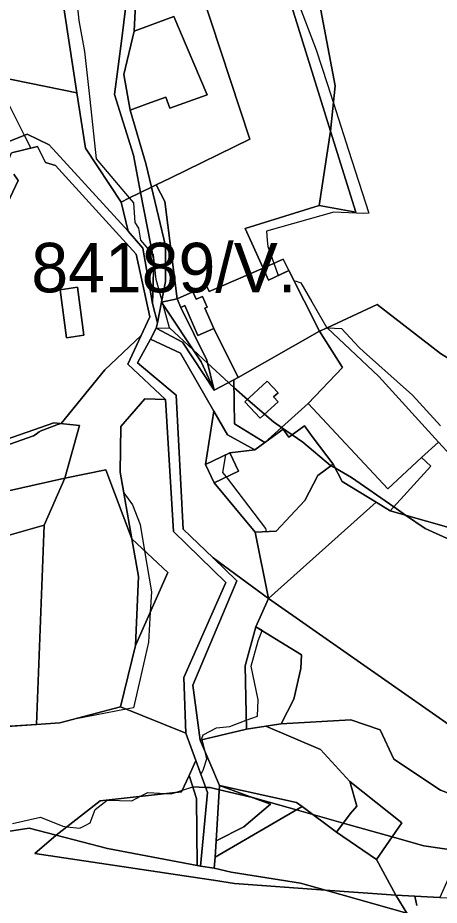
# Model space of a CAD drawing. Extents: x -477304 to -465429, y -1159113 to -1149210.
# Drawn here: x -474087.6 to -473959.8, y -1153877.8 to -1153608.7 of the extents above; entities that cross this region are included whole.
import ezdxf

# ---------------------------------------------------------------- set-up
doc = ezdxf.new("R2010")
doc.units = 0
for name, color, linetype in [('BPEJ_s', 7, 'Continuous'), ('orna_s', 7, 'Continuous'), ('ostatni_s', 7, 'Continuous'), ('PUPFL_s', 7, 'Continuous'), ('trav_porost_s', 7, 'Continuous'), ('voda_s', 7, 'Continuous'), ('zahrada_s', 7, 'Continuous')]:
    doc.layers.add(name, color=color, linetype=linetype)

msp = doc.modelspace()

# ---------------------------------------------------------------- linework, layer by layer
at = {"layer": 'BPEJ_s'}
for points in [[(-474089.25, -1153852.98), (-474080.74, -1153851.06), (-474073.93, -1153853.83), (-474072.71, -1153853.98), (-474068.82, -1153854.47), (-474067.2, -1153853.6), (-474065.63, -1153852.76), (-474064.14, -1153848.72), (-474060.52, -1153845.96), (-474053.08, -1153846.17), (-474050.4, -1153844.77), (-474048.18, -1153843.61), (-474042.8, -1153843.94), (-474041.16, -1153844.04), (-474039.85, -1153843.62), (-474037.72, -1153842.93), (-474034.56, -1153841.91), (-474035.67, -1153838.41), (-474033.65, -1153833.96), (-474032.16, -1153838.05), (-474031.76, -1153837.42), (-474031.37, -1153836.81), (-474030.31, -1153833.4), (-474030.84, -1153831.18), (-474031.7, -1153827.64), (-474031.8, -1153827.23), (-474031.37, -1153826.17), (-474027.33, -1153824.04), (-474023.29, -1153823.61), (-474018.39, -1153821.73), (-474014.99, -1153820.42), (-474014.78, -1153815.53), (-474016.91, -1153805.31), (-474014.78, -1153797.65), (-474013.52, -1153794.51), (-474015.4, -1153793.35), (-474011.57, -1153784.78), (-474015.69, -1153764.67), (-474012.17, -1153764.52), (-474012.44, -1153763.61), (-474024.38, -1153747.95), (-474025.42, -1153746.59), (-474024.57, -1153741.27), (-474030.66, -1153744.14), (-474028.15, -1153728), (-474038.28, -1153710.45), (-474047.41, -1153706.15), (-474045.63, -1153702.86), (-474041.59, -1153702.75), (-474043.52, -1153695.73), (-474044.05, -1153694.93), (-474043.92, -1153694.28), (-474045.63, -1153688.07), (-474046.48, -1153680.63), (-474046.76, -1153680.3), (-474050.31, -1153676.16), (-474050.95, -1153672.54), (-474052.01, -1153670.84), (-474052.44, -1153664.88), (-474053.73, -1153663.34), (-474063.72, -1153651.47), (-474065.72, -1153633.48), (-474067.33, -1153618.92), (-474069.03, -1153609.56), (-474070.1, -1153599.08)], [(-473945.83, -1153771.91), (-473964.14, -1153763.61), (-473970.06, -1153759.49), (-473973.63, -1153757.01), (-473986.48, -1153748.08), (-473991.33, -1153745.33), (-473992.68, -1153744.56), (-473992.86, -1153744.46), (-474001.16, -1153737.44), (-474004.43, -1153735.18), (-474007.66, -1153732.95), (-474010.09, -1153731.27), (-474012.78, -1153728.93), (-474017.96, -1153724.42), (-474022.08, -1153720.84), (-474023.36, -1153719.73), (-474023.76, -1153719.35), (-474030.13, -1153713.42), (-474034.47, -1153709.38), (-474041.59, -1153702.75), (-474043.52, -1153695.73), (-474044.05, -1153694.93), (-474043.92, -1153694.28), (-474045.63, -1153688.07), (-474046.48, -1153680.63), (-474046.76, -1153680.3), (-474050.31, -1153676.16), (-474050.95, -1153672.54), (-474052.01, -1153670.84), (-474052.44, -1153664.88), (-474053.73, -1153663.34), (-474063.72, -1153651.47), (-474065.72, -1153633.48), (-474067.33, -1153618.92), (-474069.03, -1153609.56), (-474070.1, -1153599.08)], [(-474002.01, -1153605.73), (-473997.11, -1153618.49), (-473993.85, -1153628.64), (-473991.92, -1153634.67), (-473987.37, -1153648.83), (-473981.2, -1153668), (-473982.86, -1153668.07), (-473991.8, -1153667.65), (-474012.22, -1153673.39), (-474011.98, -1153676.11), (-474011.8, -1153678.07), (-474010.01, -1153683.18), (-474008.82, -1153686.58), (-474008.57, -1153686.85), (-474005.41, -1153685.4), (-474003.81, -1153688.56), (-474003.5, -1153688.5), (-474001.8, -1153689.14), (-473998.51, -1153694.83), (-473993.92, -1153702.75), (-473993.79, -1153702.69), (-473993.71, -1153702.77), (-473989.45, -1153702.97), (-473984.14, -1153708.71), (-473982.81, -1153709.9), (-473967.96, -1153723.18), (-473959.43, -1153732.47)], [(-474002.01, -1153605.73), (-473997.11, -1153618.49), (-473993.85, -1153628.64), (-473991.92, -1153634.67), (-473987.37, -1153648.83), (-473981.2, -1153668), (-473982.86, -1153668.07), (-473991.8, -1153667.65)], [(-474090.32, -1153635.04), (-474085.65, -1153644.35), (-474083.7, -1153648.24), (-474081.68, -1153647.75), (-474079.23, -1153652.59), (-474076.22, -1153653.53), (-474051.72, -1153680.36), (-474047.55, -1153699.41), (-474050.2, -1153705.09), (-474061.26, -1153715.46), (-474074.49, -1153731.79), (-474075.21, -1153731.91), (-474075.55, -1153732.04), (-474075.77, -1153732.12), (-474080.83, -1153734.11), (-474080.97, -1153734.17), (-474081.16, -1153734.25), (-474082.08, -1153734.93), (-474082.87, -1153735.52), (-474097.33, -1153740.51)], [(-474090.32, -1153635.04), (-474085.65, -1153644.35), (-474083.7, -1153648.24), (-474081.68, -1153647.75), (-474079.23, -1153652.59), (-474076.22, -1153653.53), (-474051.72, -1153680.36), (-474047.55, -1153699.41), (-474050.2, -1153705.09), (-474054.24, -1153713.77), (-474042.87, -1153724.42), (-474049.08, -1153724.24), (-474056.33, -1153732.68), (-474056.55, -1153746.46), (-474055.46, -1153752.81), (-474052.86, -1153756.37), (-474050.52, -1153762.33), (-474049.19, -1153770.31), (-474047.12, -1153782.76), (-474047.46, -1153788.91), (-474047.97, -1153798.08), (-474050.52, -1153809.14), (-474052.54, -1153817.9), (-474054.8, -1153818.33), (-474070.38, -1153821.33), (-474074.89, -1153822.51), (-474081.96, -1153823), (-474090.01, -1153823.54)], [(-474088.82, -1153656.16), (-474087.55, -1153658.07), (-474110.89, -1153707.45)], [(-474110.89, -1153707.45), (-474087.55, -1153658.07), (-474088.82, -1153656.16)], [(-473991.8, -1153667.65), (-474012.22, -1153673.39), (-474011.98, -1153676.11), (-474011.8, -1153678.07), (-474010.01, -1153683.18), (-474008.82, -1153686.58), (-474008.57, -1153686.85), (-474005.41, -1153685.4), (-474003.81, -1153688.56), (-474003.5, -1153688.5), (-474001.8, -1153689.14), (-473998.51, -1153694.83), (-473993.92, -1153702.75), (-473993.79, -1153702.69), (-473993.71, -1153702.77), (-473989.45, -1153702.97), (-473984.14, -1153708.71), (-473982.81, -1153709.9), (-473967.96, -1153723.18), (-473959.43, -1153732.47)], [(-473953.37, -1153861.35), (-473964.56, -1153859.79), (-473974.12, -1153857.09), (-473988.95, -1153852.9), (-473998.16, -1153850.3), (-474003.11, -1153848.9), (-474016.51, -1153845.12), (-474017.33, -1153844.89), (-474026.5, -1153842.76), (-474027.63, -1153842.5), (-474029.25, -1153842.13), (-474030.69, -1153842.07), (-474034.56, -1153841.91), (-474035.67, -1153838.41), (-474033.65, -1153833.96), (-474032.16, -1153838.05), (-474031.76, -1153837.42), (-474031.37, -1153836.81), (-474030.31, -1153833.4), (-474030.84, -1153831.18), (-474031.7, -1153827.64), (-474031.8, -1153827.23), (-474031.37, -1153826.17), (-474027.33, -1153824.04), (-474023.29, -1153823.61), (-474018.39, -1153821.73), (-474014.99, -1153820.42), (-474014.78, -1153815.53), (-474016.91, -1153805.31), (-474014.78, -1153797.65), (-474013.52, -1153794.51), (-474015.4, -1153793.35), (-474011.57, -1153784.78), (-474015.69, -1153764.67), (-474012.17, -1153764.52), (-474012.44, -1153763.61), (-474024.38, -1153747.95), (-474025.42, -1153746.59), (-474024.57, -1153741.27), (-474030.66, -1153744.14), (-474028.15, -1153728), (-474038.28, -1153710.45), (-474047.41, -1153706.15), (-474045.63, -1153702.86), (-474041.59, -1153702.75), (-474034.47, -1153709.38), (-474030.13, -1153713.42), (-474023.76, -1153719.35), (-474023.36, -1153719.73), (-474022.08, -1153720.84), (-474017.96, -1153724.42), (-474012.78, -1153728.93), (-474010.09, -1153731.27), (-474007.66, -1153732.95), (-474004.43, -1153735.18), (-474001.16, -1153737.44), (-473992.86, -1153744.46), (-473992.68, -1153744.56), (-473991.33, -1153745.33), (-473986.48, -1153748.08), (-473973.63, -1153757.01), (-473970.06, -1153759.49), (-473964.14, -1153763.61), (-473945.83, -1153771.91)], [(-474097.33, -1153740.51), (-474082.87, -1153735.52), (-474082.08, -1153734.93), (-474081.16, -1153734.25), (-474080.97, -1153734.17), (-474080.83, -1153734.11), (-474075.77, -1153732.12), (-474075.55, -1153732.04), (-474075.21, -1153731.91), (-474074.49, -1153731.79), (-474061.26, -1153715.46), (-474050.2, -1153705.09), (-474054.24, -1153713.77), (-474042.87, -1153724.42), (-474049.08, -1153724.24), (-474056.33, -1153732.68), (-474056.55, -1153746.46), (-474055.46, -1153752.81), (-474052.86, -1153756.37), (-474050.52, -1153762.33), (-474049.19, -1153770.31), (-474047.12, -1153782.76), (-474047.46, -1153788.91), (-474047.97, -1153798.08), (-474050.52, -1153809.14), (-474052.54, -1153817.9), (-474054.8, -1153818.33), (-474070.38, -1153821.33), (-474074.89, -1153822.51), (-474081.96, -1153823), (-474090.01, -1153823.54)], [(-474089.25, -1153852.98), (-474080.74, -1153851.06), (-474073.93, -1153853.83), (-474072.71, -1153853.98), (-474068.82, -1153854.47), (-474067.2, -1153853.6), (-474065.63, -1153852.76), (-474064.14, -1153848.72), (-474060.52, -1153845.96), (-474053.08, -1153846.17), (-474050.4, -1153844.77), (-474048.18, -1153843.61), (-474042.8, -1153843.94), (-474041.16, -1153844.04), (-474039.85, -1153843.62), (-474037.72, -1153842.93), (-474034.56, -1153841.91), (-474030.69, -1153842.07), (-474029.25, -1153842.13), (-474027.63, -1153842.5), (-474026.5, -1153842.76), (-474017.33, -1153844.89), (-474016.51, -1153845.12), (-474003.11, -1153848.9), (-473998.16, -1153850.3), (-473988.95, -1153852.9), (-473974.12, -1153857.09), (-473964.56, -1153859.79), (-473953.37, -1153861.35)], [(-473966.69, -1153877.87), (-473967.25, -1153875.08), (-473959.66, -1153875.49)], [(-473959.66, -1153875.49), (-473967.25, -1153875.08), (-473966.69, -1153877.87)]]:
    msp.add_lwpolyline(points, dxfattribs=at)
at = {"layer": 'orna_s'}
for points in [[(-474018.73, -1153672.6), (-474013.18, -1153684.64), (-474029.55, -1153691.68), (-474030.37, -1153690.05), (-474034.58, -1153691.81), (-474039.33, -1153693.9), (-474043.01, -1153664.39), (-474045.66, -1153659.42), (-474041.26, -1153657.27), (-474017.25, -1153645.59), (-474032.04, -1153600.69), (-474006.35, -1153599.46), (-473992.8, -1153643.11), (-473996.2, -1153665.65)], [(-473992.8, -1153643.11), (-473985.18, -1153667.66), (-473996.2, -1153665.65)], [(-473978.88, -1153863.97), (-473991, -1153855.65), (-473986.86, -1153850.1), (-473984.81, -1153847.76), (-473986.97, -1153840.23), (-473971.17, -1153852.83)], [(-474028.09, -1153866.56), (-474027.79, -1153863.2), (-474001.38, -1153847.9), (-473991, -1153855.65), (-473978.88, -1153863.97), (-473973.05, -1153874.77), (-473994.36, -1153873.21), (-474001.9, -1153871.07), (-474022.9, -1153867.77)], [(-473994.36, -1153873.21), (-473973.05, -1153874.77), (-473969.67, -1153880.22)]]:
    msp.add_lwpolyline(points, close=True, dxfattribs=at)
at = {"layer": 'ostatni_s'}
for points in [[(-474056.05, -1153615.05), (-474058.32, -1153632), (-474052.56, -1153650.43), (-474050.37, -1153661.71), (-474053.94, -1153663.44), (-474056.31, -1153664.61), (-474067.12, -1153648.31), (-474069.67, -1153631.47), (-474074.55, -1153599.65), (-474060.37, -1153597.82), (-474054.75, -1153596.91), (-474054.39, -1153600.83)], [(-474055.51, -1153625.93), (-474053.57, -1153636.74), (-474048.83, -1153652.93), (-474047.09, -1153660.11), (-474050.37, -1153661.71), (-474052.56, -1153650.43), (-474058.32, -1153632), (-474056.05, -1153615.05), (-474054.39, -1153600.83), (-474054.75, -1153596.91), (-474051.54, -1153596.47), (-474052.35, -1153612.75)], [(-474052.35, -1153612.75), (-474040.32, -1153608.33), (-474030.22, -1153632.1), (-474041.48, -1153636.11), (-474042.71, -1153632.76), (-474048.41, -1153634.85), (-474053.57, -1153636.74), (-474055.51, -1153625.93)], [(-474056.31, -1153664.61), (-474053.94, -1153663.44), (-474050.37, -1153661.71), (-474046.37, -1153682.3), (-474046.8, -1153695.33), (-474049.73, -1153678.55), (-474054.16, -1153673.41)], [(-474042.79, -1153677.92), (-474042.79, -1153688.65), (-474044.05, -1153694.93), (-474045.3, -1153701.2), (-474046.8, -1153695.33), (-474046.37, -1153682.3), (-474050.37, -1153661.71), (-474047.09, -1153660.11)], [(-474074.78, -1153691.24), (-474069.51, -1153690.46), (-474067.59, -1153704.98), (-474072.86, -1153705.76)], [(-474039.33, -1153693.9), (-474034.58, -1153691.81), (-474033.58, -1153694.09), (-474031.64, -1153693.24), (-474030.22, -1153696.46), (-474030.89, -1153696.75), (-474028.17, -1153702.93), (-474032.99, -1153705.05), (-474036.97, -1153696), (-474038.17, -1153696.53)], [(-474044.05, -1153694.93), (-474032.06, -1153713.02), (-474028.13, -1153721.59), (-474037.68, -1153707.11), (-474045.63, -1153702.86), (-474045.3, -1153701.2)], [(-474021.87, -1153731.88), (-474022.12, -1153718.51), (-474020.81, -1153717.84), (-473996.1, -1153703.76), (-473989.14, -1153714.74), (-473999.55, -1153725.7), (-474012.71, -1153737.46)], [(-474011.97, -1153718.87), (-474008.7, -1153722.41), (-474010.06, -1153723.69), (-474008.71, -1153725.16), (-474014.12, -1153730.17), (-474018.76, -1153725.16)], [(-474018.76, -1153725.16), (-474014.12, -1153730.17), (-474008.71, -1153725.16), (-474010.06, -1153723.69), (-474008.7, -1153722.41), (-474011.97, -1153718.87)], [(-474128.42, -1153736.19), (-474122.83, -1153729.92), (-474117.25, -1153735.75), (-474111.71, -1153743.74), (-474076.7, -1153731.56), (-474068.88, -1153732.36), (-474073.38, -1153748.35), (-474108.5, -1153756.15), (-474106.87, -1153763.25), (-474107.9, -1153773.82), (-474136.98, -1153807.12), (-474157.02, -1153829.56), (-474362.3, -1153848.71), (-474421.77, -1153825.34), (-474433.16, -1153816.42), (-474357.1, -1153843.71), (-474158.44, -1153825.22), (-474141, -1153804.98), (-474111.92, -1153772.24), (-474111.62, -1153766.14), (-474114.32, -1153756.85), (-474123.38, -1153737.09)], [(-474020.7, -1153746.21), (-474023.31, -1153740.67), (-474015.76, -1153739.68), (-474012.71, -1153737.46), (-474007.19, -1153733.45), (-474005.41, -1153735.89), (-474000.67, -1153732.44), (-473998.03, -1153736.07), (-473991.98, -1153744.05), (-473996.67, -1153747.48), (-474000.59, -1153755.1), (-474009.24, -1153764.4), (-474015.69, -1153764.67), (-474028.05, -1153749.68)], [(-474023.31, -1153740.67), (-474020.7, -1153746.21), (-474028.05, -1153749.68), (-474030.66, -1153744.14)], [(-474015.4, -1153793.35), (-474001.56, -1153801.92), (-474001.83, -1153805.97), (-474003.88, -1153815.35), (-474007.78, -1153822.76), (-474012.45, -1153823.5), (-474018.33, -1153824.43), (-474018.73, -1153805.17)], [(-474026.42, -1153841.53), (-474032.3, -1153827.78), (-474018.33, -1153824.43), (-474012.45, -1153823.5), (-473995.81, -1153830.53), (-473986.97, -1153840.23), (-473984.81, -1153847.76), (-473986.86, -1153850.1), (-473991, -1153855.65), (-474001.38, -1153847.9), (-474003.08, -1153846.63)], [(-474035.67, -1153838.41), (-474033.43, -1153845.48), (-474033.25, -1153865.76), (-474060.46, -1153860.54), (-474075.98, -1153856.54), (-474062.65, -1153846.11), (-474037.94, -1153843.41)], [(-474026.42, -1153841.53), (-474003.08, -1153846.63), (-474001.38, -1153847.9), (-474027.79, -1153863.2), (-474027.44, -1153858.24), (-474019.12, -1153854.01), (-474011.03, -1153847.11)]]:
    msp.add_lwpolyline(points, close=True, dxfattribs=at)
msp.add_lwpolyline([(-474090.58, -1153646.36), (-474084.75, -1153643.99), (-474078.06, -1153647.3), (-474054.16, -1153673.41), (-474049.73, -1153678.55), (-474046.8, -1153695.33), (-474045.3, -1153701.2), (-474045.63, -1153702.86), (-474047.41, -1153706.15), (-474051.31, -1153713.37), (-474039.59, -1153723.11), (-474037.51, -1153763.8), (-474028.42, -1153772.49), (-474021.19, -1153779.4), (-474034.54, -1153811.07), (-474032.3, -1153827.78), (-474026.42, -1153841.53), (-474027.44, -1153858.24), (-474027.79, -1153863.2), (-474028.09, -1153866.56), (-474032.2, -1153865.96), (-474030.12, -1153843.63), (-474033.65, -1153833.96), (-474036.68, -1153825.64), (-474037.31, -1153808.79), (-474024.51, -1153779.95), (-474040.46, -1153764.49), (-474042.87, -1153724.42), (-474054.24, -1153713.77), (-474047.55, -1153699.41), (-474051.72, -1153680.36), (-474076.22, -1153653.53), (-474079.23, -1153652.59), (-474081.68, -1153647.75), (-474089.52, -1153649.64)], dxfattribs=at)
at = {"layer": 'PUPFL_s'}
for points in [[(-474071.42, -1153491.25), (-474073.88, -1153503.03), (-474071.34, -1153514.17), (-474077.43, -1153556.38), (-474074.55, -1153599.65), (-474069.67, -1153631.47), (-474113.87, -1153622.53), (-474204.61, -1153479.97), (-474101.15, -1153453.48), (-474081.71, -1153480.95)], [(-474009.44, -1153566.45), (-473995.72, -1153606.47), (-473991.36, -1153629.33), (-473992.8, -1153643.11), (-474006.35, -1153599.46), (-474016.36, -1153567.15), (-474010.88, -1153567.15)], [(-474005.41, -1153685.4), (-474011.61, -1153688.25), (-474013.18, -1153684.64), (-474007.19, -1153681.89)], [(-473908.69, -1153745.3), (-473913.25, -1153747.06), (-473927.95, -1153733.48), (-473951.66, -1153741.46), (-473956.35, -1153741.42), (-473960.03, -1153737.37), (-473978.12, -1153717.47), (-473993.79, -1153702.69), (-473978.64, -1153695.63), (-473959.5, -1153710.48), (-473941.13, -1153721.8), (-473907.69, -1153742.41), (-473889.2, -1153754.19), (-473872.95, -1153759.4), (-473873.06, -1153763.83), (-473890.75, -1153760.27)], [(-474028.05, -1153749.68), (-474015.69, -1153764.67), (-474011.57, -1153784.78), (-474028.42, -1153772.49), (-474037.51, -1153763.8), (-474039.59, -1153723.11), (-474051.31, -1153713.37), (-474047.41, -1153706.15), (-474038.28, -1153710.45), (-474028.15, -1153728), (-474030.66, -1153744.14)], [(-474056.33, -1153732.68), (-474049.08, -1153724.24), (-474042.87, -1153724.42), (-474040.46, -1153764.49), (-474024.51, -1153779.95), (-474037.31, -1153808.79), (-474036.68, -1153825.64), (-474056.44, -1153817.67), (-474051.96, -1153799), (-474042.11, -1153776.9), (-474053.07, -1153766.7), (-474056.55, -1153746.46)], [(-473956.35, -1153741.42), (-473939.17, -1153757.88), (-473929.39, -1153747.96), (-473890.75, -1153760.27), (-473873.06, -1153763.83), (-473878.02, -1153783.97), (-473877.74, -1153785.82), (-473974.69, -1153758.17), (-473962.43, -1153744.64), (-473965.18, -1153742.09), (-473960.03, -1153737.37)], [(-474053.07, -1153766.7), (-474042.11, -1153776.9), (-474051.96, -1153799), (-474051.01, -1153778.1)], [(-474018.73, -1153805.17), (-474018.33, -1153824.43), (-474032.3, -1153827.78), (-474034.54, -1153811.07), (-474021.19, -1153779.4), (-474028.42, -1153772.49), (-474011.57, -1153784.78), (-474015.4, -1153793.35)], [(-474037.94, -1153843.41), (-474062.65, -1153846.11), (-474075.98, -1153856.54), (-474084.14, -1153854.43), (-474165.39, -1153867.04), (-474202.37, -1153879.94), (-474227.94, -1153885.74), (-474290.58, -1153895.88), (-474303.54, -1153897.14), (-474363.35, -1153892.8), (-474392.23, -1153904.09), (-474390.13, -1153878.32), (-474370.15, -1153871.7), (-474362.3, -1153848.71), (-474157.02, -1153829.56), (-474136.98, -1153807.12), (-474108.57, -1153824.77), (-474081.96, -1153823), (-474074.89, -1153822.51), (-474056.44, -1153817.67), (-474036.68, -1153825.64), (-474033.65, -1153833.96), (-474035.67, -1153838.41)], [(-473898.84, -1153882.98), (-473926.07, -1153887.04), (-473960.25, -1153882.89), (-473969.67, -1153880.22), (-473973.05, -1153874.77), (-473959.66, -1153875.49), (-473897.54, -1153877.44), (-473849.63, -1153870.19)]]:
    msp.add_lwpolyline(points, close=True, dxfattribs=at)
for points in [[(-474204.61, -1153479.97), (-474113.87, -1153622.53), (-474069.67, -1153631.47), (-474067.12, -1153648.31), (-474056.31, -1153664.61), (-474054.16, -1153673.41), (-474078.06, -1153647.3), (-474084.75, -1153643.99), (-474090.58, -1153646.36), (-474093.46, -1153653.42), (-474126.65, -1153649.57), (-474124.63, -1153669.37), (-474126.72, -1153669.59), (-474130.08, -1153659.38), (-474141.42, -1153627.44), (-474140.77, -1153604.94)], [(-473907.69, -1153742.41), (-473941.13, -1153721.8), (-473959.5, -1153710.48), (-473978.64, -1153695.63), (-473993.79, -1153702.69), (-473996.1, -1153703.76), (-474005.41, -1153685.4), (-474007.19, -1153681.89), (-474013.18, -1153684.64), (-474018.73, -1153672.6), (-473996.2, -1153665.65), (-473985.18, -1153667.66), (-473992.8, -1153643.11), (-473991.36, -1153629.33), (-473995.72, -1153606.47)]]:
    msp.add_lwpolyline(points, dxfattribs=at)
at = {"layer": 'trav_porost_s'}
for points in [[(-474111.71, -1153743.74), (-474117.25, -1153735.75), (-474122.83, -1153729.92), (-474117.81, -1153714.35), (-474109.44, -1153700.45), (-474089.52, -1153649.64), (-474081.68, -1153647.75), (-474079.23, -1153652.59), (-474076.22, -1153653.53), (-474051.72, -1153680.36), (-474047.55, -1153699.41), (-474054.24, -1153713.77), (-474042.87, -1153724.42), (-474049.08, -1153724.24), (-474056.33, -1153732.68), (-474056.55, -1153746.46), (-474053.07, -1153766.7), (-474060.94, -1153745.83), (-474073.38, -1153748.35), (-474068.88, -1153732.36), (-474076.7, -1153731.56)], [(-474047.09, -1153660.11), (-474045.66, -1153659.42), (-474043.01, -1153664.39), (-474039.33, -1153693.9), (-474044.05, -1153694.93), (-474042.79, -1153688.65), (-474042.79, -1153677.92)], [(-474072.86, -1153705.76), (-474067.59, -1153704.98), (-474069.51, -1153690.46), (-474074.78, -1153691.24)], [(-474044.05, -1153694.93), (-474039.33, -1153693.9), (-474038.17, -1153696.53), (-474030.34, -1153712.57), (-474028.13, -1153721.59), (-474032.06, -1153713.02)], [(-474020.81, -1153717.84), (-474022.12, -1153718.51), (-474028.13, -1153721.59), (-474030.34, -1153712.57), (-474038.17, -1153696.53), (-474036.97, -1153696), (-474032.99, -1153705.05), (-474028.17, -1153702.93)], [(-474047.41, -1153706.15), (-474045.63, -1153702.86), (-474037.68, -1153707.11), (-474028.13, -1153721.59), (-474022.12, -1153718.51), (-474021.87, -1153731.88), (-474012.71, -1153737.46), (-474015.76, -1153739.68), (-474023.99, -1153735.21), (-474028.15, -1153728), (-474038.28, -1153710.45)], [(-473978.12, -1153717.47), (-473960.03, -1153737.37), (-473965.18, -1153742.09), (-473975.48, -1153751.54), (-473999.55, -1153725.7), (-473989.14, -1153714.74), (-473996.1, -1153703.76), (-473993.79, -1153702.69)], [(-473999.55, -1153725.7), (-473975.48, -1153751.54), (-473965.18, -1153742.09), (-473962.43, -1153744.64), (-473974.69, -1153758.17), (-473979, -1153755.56), (-473989.3, -1153749.33), (-473991.98, -1153744.05), (-473998.03, -1153736.07), (-474000.67, -1153732.44), (-474005.41, -1153735.89), (-474007.19, -1153733.45), (-474012.71, -1153737.46)], [(-474030.66, -1153744.14), (-474028.15, -1153728), (-474023.99, -1153735.21), (-474015.76, -1153739.68), (-474023.31, -1153740.67)], [(-474073.38, -1153748.35), (-474060.94, -1153745.83), (-474053.07, -1153766.7), (-474051.01, -1153778.1), (-474051.96, -1153799), (-474056.44, -1153817.67), (-474074.89, -1153822.51), (-474081.96, -1153823), (-474079.61, -1153762.59)], [(-474096.72, -1153767.4), (-474103.4, -1153786.14), (-474110.93, -1153799.01), (-474108.57, -1153824.77), (-474136.98, -1153807.12), (-474107.9, -1153773.82), (-474106.87, -1153763.25), (-474108.5, -1153756.15), (-474073.38, -1153748.35), (-474079.61, -1153762.59)], [(-473922.62, -1153847.07), (-474011.57, -1153784.78), (-473979, -1153755.56), (-473974.69, -1153758.17), (-473877.74, -1153785.82), (-473875.04, -1153803.95), (-473874.54, -1153820.69), (-473877.16, -1153835.89), (-473889.11, -1153841.73), (-473920.46, -1153848.72)], [(-474096.72, -1153767.4), (-474079.61, -1153762.59), (-474081.96, -1153823), (-474108.57, -1153824.77), (-474110.93, -1153799.01), (-474103.4, -1153786.14)], [(-473935.5, -1153852.08), (-473947.22, -1153847.53), (-473959.45, -1153842.89), (-473973.61, -1153833.55), (-473977.75, -1153824.58), (-473986.64, -1153821.6), (-474007.78, -1153822.76), (-474003.88, -1153815.35), (-474001.83, -1153805.97), (-474001.56, -1153801.92), (-474015.4, -1153793.35), (-474011.57, -1153784.78), (-473922.62, -1153847.07), (-473920.46, -1153848.72)], [(-473947.22, -1153847.53), (-473959.66, -1153875.49), (-473973.05, -1153874.77), (-473978.88, -1153863.97), (-473971.17, -1153852.83), (-473986.97, -1153840.23), (-473995.81, -1153830.53), (-474012.45, -1153823.5), (-474007.78, -1153822.76), (-473986.64, -1153821.6), (-473977.75, -1153824.58), (-473973.61, -1153833.55), (-473959.45, -1153842.89)], [(-474035.67, -1153838.41), (-474033.65, -1153833.96), (-474030.12, -1153843.63), (-474032.2, -1153865.96), (-474033.25, -1153865.76), (-474033.43, -1153845.48)], [(-474026.42, -1153841.53), (-474011.03, -1153847.11), (-474019.12, -1153854.01), (-474027.44, -1153858.24)]]:
    msp.add_lwpolyline(points, close=True, dxfattribs=at)
at = {"layer": 'voda_s'}
msp.add_lwpolyline([(-474303.54, -1153897.14), (-474290.58, -1153895.88), (-474227.94, -1153885.74), (-474202.37, -1153879.94), (-474165.39, -1153867.04), (-474084.14, -1153854.43), (-474075.98, -1153856.54), (-474082.42, -1153862.08), (-474032.41, -1153869.61), (-474028.31, -1153870.23), (-474021.95, -1153871.19), (-473994.36, -1153873.21), (-473969.67, -1153880.22), (-473960.25, -1153882.89), (-473926.07, -1153887.04), (-473898.84, -1153882.98), (-473849.63, -1153870.19), (-473788.82, -1153858.15)], dxfattribs=at)
msp.add_lwpolyline([(-474001.9, -1153871.07), (-473994.36, -1153873.21), (-474021.95, -1153871.19), (-474028.31, -1153870.23), (-474032.41, -1153869.61), (-474082.42, -1153862.08), (-474075.98, -1153856.54), (-474060.46, -1153860.54), (-474033.25, -1153865.76), (-474032.2, -1153865.96), (-474028.09, -1153866.56), (-474022.9, -1153867.77)], close=True, dxfattribs=at)
at = {"layer": 'zahrada_s'}
for points in [[(-474040.32, -1153608.33), (-474052.35, -1153612.75), (-474051.54, -1153596.47), (-474034.24, -1153594.07), (-474032.04, -1153600.69), (-474017.25, -1153645.59), (-474041.26, -1153657.27), (-474045.66, -1153659.42), (-474047.09, -1153660.11), (-474048.83, -1153652.93), (-474053.57, -1153636.74), (-474048.41, -1153634.85), (-474042.71, -1153632.76), (-474041.48, -1153636.11), (-474030.22, -1153632.1)], [(-474028.17, -1153702.93), (-474030.89, -1153696.75), (-474030.22, -1153696.46), (-474031.64, -1153693.24), (-474033.58, -1153694.09), (-474034.58, -1153691.81), (-474030.37, -1153690.05), (-474029.55, -1153691.68), (-474013.18, -1153684.64), (-474011.61, -1153688.25), (-474005.41, -1153685.4), (-473996.1, -1153703.76), (-474020.81, -1153717.84)], [(-473991.98, -1153744.05), (-473989.3, -1153749.33), (-473979, -1153755.56), (-474011.57, -1153784.78), (-474015.69, -1153764.67), (-474009.24, -1153764.4), (-474000.59, -1153755.1), (-473996.67, -1153747.48)]]:
    msp.add_lwpolyline(points, close=True, dxfattribs=at)

# ---------------------------------------------------------------- texts
at = {"layer": 'BPEJ_s'}
msp.add_text('84189/V.', height=15, dxfattribs=at).set_placement((-474083.51, -1153691.97))

doc.saveas('drawing.dxf')
